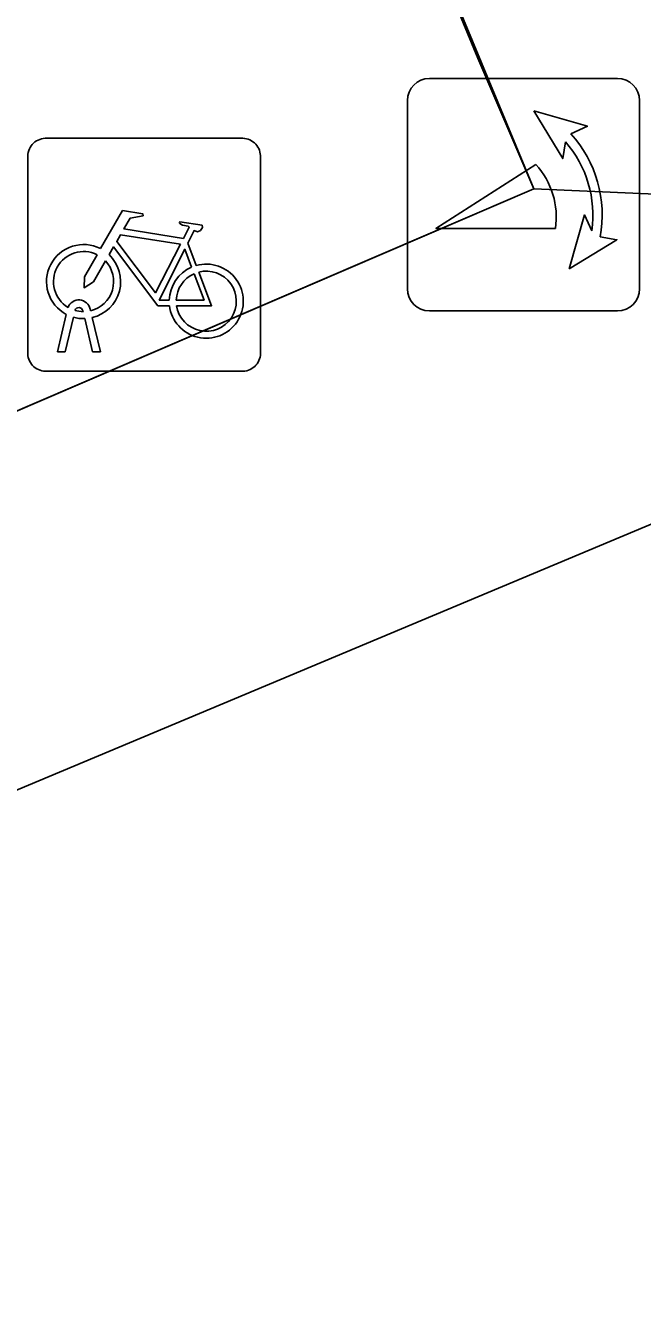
# Model space of a CAD drawing. Extents: x 160379 to 161131, y 383940 to 384849.
# Drawn here: x 160855.5 to 160858.15, y 384802.93 to 384808.47 of the extents above; entities that cross this region are included whole.
import ezdxf

# ---------------------------------------------------------------- set-up
doc = ezdxf.new("R2010")
doc.units = 0
for name, color, linetype in [('IMGEO_Fietsenrek', 7, 'Continuous'), ('IMGEO_Pand', 7, 'Continuous'), ('IMGEO_Pand_overbouw', 7, 'Continuous'), ('IMGEO_Poller', 7, 'Continuous'), ('IMGEO_Voetpad_open', 7, 'Continuous')]:
    doc.layers.add(name, color=color, linetype=linetype)

msp = doc.modelspace()

# ---------------------------------------------------------------- linework, layer by layer
at = {"layer": 'IMGEO_Fietsenrek'}
for p, q in [((160855.5849, 384807.9855), (160856.4258, 384807.9855)), ((160856.4258, 384807.9855), (160855.5849, 384807.9855)), ((160855.5105, 384807.0609), (160855.5105, 384807.9018)), ((160855.5105, 384807.9018), (160855.5105, 384807.0609)), ((160856.5095, 384807.9111), (160856.5095, 384807.0702)), ((160856.5095, 384807.0702), (160856.5095, 384807.9111)), ((160856.1972, 384807.5352), (160856.2335, 384807.44)), ((160855.6375, 384807.0703), (160855.6758, 384807.2303)), ((160855.7062, 384807.2181), (160855.6709, 384807.0703)), ((160855.7479, 384807.2419), (160855.7469, 384807.2462)), ((160855.789, 384807.0703), (160855.7551, 384807.212)), ((160855.7786, 384807.2534), (160855.7804, 384807.2455)), ((160855.7874, 384807.2163), (160855.8224, 384807.0703)), ((160855.6709, 384807.0703), (160855.6375, 384807.0703)), ((160855.8224, 384807.0703), (160855.789, 384807.0703)), ((160856.4351, 384806.9865), (160855.5942, 384806.9865)), ((160855.5942, 384806.9865), (160856.4351, 384806.9865))]:
    msp.add_line(p, q, dxfattribs=at)
for points in [[(160855.8231, 384807.5122), (160855.9178, 384807.6757), (160856.004, 384807.6619), (160856.0057, 384807.6532), (160855.9496, 384807.6423), (160855.9234, 384807.597), (160856.1786, 384807.5562)], [(160856.1786, 384807.5562), (160856.2036, 384807.605), (160856.1985, 384807.609), (160856.1753, 384807.6127), (160856.1626, 384807.6202), (160856.1616, 384807.6233), (160856.1638, 384807.6279), (160856.2586, 384807.6128), (160856.2609, 384807.6025), (160856.2515, 384807.5901), (160856.2391, 384807.5837), (160856.2246, 384807.5899), (160856.1972, 384807.5352)], [(160856.1657, 384807.531), (160855.9089, 384807.572), (160855.8922, 384807.5432), (160856.0592, 384807.3229), (160856.1657, 384807.531)], [(160856.1188, 384807.2675), (160856.0691, 384807.2676), (160855.8784, 384807.5193), (160855.8594, 384807.4865)], [(160856.2137, 384807.433), (160856.1844, 384807.5098), (160856.075, 384807.2917), (160856.1177, 384807.2916)], [(160855.8438, 384807.4597), (160855.7922, 384807.3705), (160855.7523, 384807.3445), (160855.7535, 384807.392), (160855.808, 384807.4862)], [(160856.1477, 384807.2915), (160856.2676, 384807.2913), (160856.2244, 384807.4049)], [(160856.2442, 384807.4118), (160856.2992, 384807.2672), (160856.1491, 384807.2675)]]:
    msp.add_lwpolyline(points, dxfattribs=at)
for centre, radius, start, end in [((160855.5882, 384807.9076), 0.0779, 92.4484, 184.2845), ((160855.5882, 384807.9076), 0.0779, 92.4484, 184.2845), ((160856.4316, 384807.9078), 0.0779, 2.4484, 94.2845), ((160856.4316, 384807.9078), 0.0779, 2.4484, 94.2845), ((160855.7501, 384807.3709), 0.159, 62.6766, 242.1369), ((160855.7501, 384807.3709), 0.129, 63.3192, 238.903), ((160855.7501, 384807.3709), 0.129, 283.6043, 43.4302), ((160855.7501, 384807.3709), 0.159, 283.5766, 46.6042), ((160856.2767, 384807.2869), 0.159, 113.3408, 178.3217), ((160856.2767, 384807.2869), 0.159, 187.0065, 105.7708), ((160856.2767, 384807.2869), 0.129, 113.923, 177.9556), ((160856.2767, 384807.2869), 0.129, 188.6715, 104.5883), ((160855.7299, 384807.2423), 0.0499, 12.8025, 158.6934), ((160855.7501, 384807.3709), 0.159, 253.9967, 271.7867), ((160855.7299, 384807.2423), 0.0174, 12.8025, 163.4502), ((160855.7501, 384807.3709), 0.129, 253.415, 269.0204), ((160855.5884, 384807.0642), 0.0779, 182.4484, 274.2845), ((160855.5884, 384807.0642), 0.0779, 182.4484, 274.2845), ((160856.4318, 384807.0644), 0.0779, 272.4484, 4.2845), ((160856.4318, 384807.0644), 0.0779, 272.4484, 4.2845)]:
    msp.add_arc(centre, radius, start, end, dxfattribs=at)
at = {"layer": 'IMGEO_Pand'}
msp.add_lwpolyline([(160861.248, 384807.613), (160856.637, 384805.682), (160850.074, 384802.934)], dxfattribs=at)
at = {"layer": 'IMGEO_Pand_overbouw'}
msp.add_lwpolyline([(160849.33, 384804.182), (160856.936, 384807.449), (160857.683, 384807.769), (160857.443, 384808.329), (160855.689, 384812.566), (160855.478, 384813.074), (160854.992, 384813.327), (160851.771, 384815.004), (160851.285, 384815.256), (160848.064, 384816.934), (160847.614, 384817.168), (160847.091, 384817.088), (160844.534, 384816.516), (160845.065, 384813.786), (160845.768, 384813.312), (160846.784, 384810.371), (160845.885, 384809.93), (160847.147, 384808.478), (160847.646, 384808.676)], close=True, dxfattribs=at)
at = {"layer": 'IMGEO_Poller'}
for p, q in [((160858.0416, 384808.2417), (160857.2344, 384808.2417)), ((160858.0416, 384808.2417), (160857.2344, 384808.2417)), ((160857.1398, 384808.1471), (160857.1398, 384807.3399)), ((160857.1398, 384808.1471), (160857.1398, 384807.3399)), ((160858.1362, 384807.3399), (160858.1362, 384808.1471)), ((160858.1362, 384807.3399), (160858.1362, 384808.1471)), ((160857.2344, 384807.2453), (160858.0416, 384807.2453)), ((160857.2344, 384807.2453), (160858.0416, 384807.2453))]:
    msp.add_line(p, q, dxfattribs=at)
for points in [[(160857.8186, 384807.9707), (160857.8068, 384807.8981), (160857.6824, 384808.103)], [(160857.6824, 384808.103), (160857.9128, 384808.0368), (160857.842, 384808.0046)], [(160857.7751, 384807.5981), (160857.2623, 384807.5981), (160857.6917, 384807.8726)], [(160857.8345, 384807.4261), (160857.9007, 384807.6565), (160857.9313, 384807.5893)], [(160857.9674, 384807.5623), (160858.0394, 384807.5505), (160857.8345, 384807.4261)]]:
    msp.add_lwpolyline(points, dxfattribs=at)
for centre, radius, start, end in [((160857.2344, 384808.1471), 0.0946, 90, 180), ((160857.2344, 384808.1471), 0.0946, 90, 180), ((160858.0416, 384808.1471), 0.0946, 0, 90), ((160858.0416, 384808.1471), 0.0946, 0, 90), ((160857.4605, 384807.6575), 0.5157, 349.3569, 42.2912), ((160857.4605, 384807.6575), 0.4757, 351.7527, 41.1691), ((160857.4467, 384807.6482), 0.3322, 351.3247, 42.4854), ((160857.2344, 384807.3399), 0.0946, 180, 270), ((160857.2344, 384807.3399), 0.0946, 180, 270), ((160858.0416, 384807.3399), 0.0946, 270, 0), ((160858.0416, 384807.3399), 0.0946, 270, 0)]:
    msp.add_arc(centre, radius, start, end, dxfattribs=at)
at = {"layer": 'IMGEO_Voetpad_open'}
for points in [[(160844.534, 384816.516), (160847.614, 384817.168), (160851.285, 384815.256), (160855.478, 384813.074), (160857.683, 384807.769)], [(160849.33, 384804.182), (160857.683, 384807.769)], [(160857.683, 384807.769), (160861.248, 384807.613)]]:
    msp.add_lwpolyline(points, dxfattribs=at)

doc.saveas('drawing.dxf')
